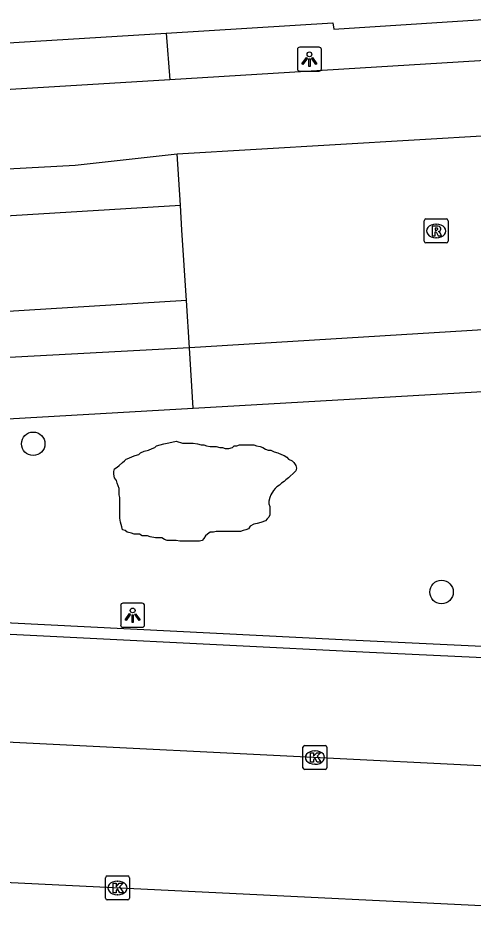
# Model space of a CAD drawing. Extents: x 162990 to 165007, y 383433 to 384336.
# Drawn here: x 164687.64 to 164706.61, y 384033.79 to 384070.93 of the extents above; entities that cross this region are included whole.
import ezdxf

# ---------------------------------------------------------------- set-up
doc = ezdxf.new("R2010")
doc.units = 0
for name, color, linetype in [('IMGEO_Boom', 7, 'Continuous'), ('IMGEO_Groenvoorziening', 7, 'Continuous'), ('IMGEO_Kolk', 7, 'Continuous'), ('IMGEO_Lichtpunt', 7, 'Continuous'), ('IMGEO_Rijbaan_lokaal_gesloten', 7, 'Continuous'), ('IMGEO_Rijbaan_lokaal_open', 7, 'Continuous'), ('IMGEO_Rioolput', 7, 'Continuous'), ('IMGEO_Voetpad_open', 7, 'Continuous')]:
    doc.layers.add(name, color=color, linetype=linetype)

msp = doc.modelspace()

# ---------------------------------------------------------------- linework, layer by layer
at = {"layer": 'IMGEO_Boom'}
for centre in [(164688.28, 384053.2), (164705.292, 384047.029)]:
    msp.add_circle(centre, 0.489, dxfattribs=at)
at = {"layer": 'IMGEO_Groenvoorziening'}
msp.add_lwpolyline([(164697.766, 384049.922), (164697.617, 384049.886), (164697.469, 384049.848), (164697.32, 384049.774), (164697.246, 384049.662), (164697.134, 384049.624), (164697.023, 384049.588), (164696.912, 384049.55), (164696.763, 384049.55), (164696.651, 384049.55), (164696.503, 384049.55), (164696.28, 384049.55), (164696.168, 384049.55), (164696.02, 384049.55), (164695.908, 384049.55), (164695.797, 384049.514), (164695.648, 384049.514), (164695.537, 384049.438), (164695.462, 384049.364), (164695.388, 384049.252), (164695.314, 384049.178), (164695.202, 384049.142), (164695.091, 384049.142), (164694.979, 384049.142), (164694.868, 384049.142), (164694.756, 384049.142), (164694.645, 384049.142), (164694.496, 384049.142), (164694.385, 384049.142), (164694.236, 384049.178), (164694.125, 384049.178), (164693.976, 384049.178), (164693.865, 384049.178), (164693.753, 384049.216), (164693.642, 384049.29), (164693.493, 384049.29), (164693.382, 384049.29), (164693.159, 384049.328), (164693.047, 384049.364), (164692.936, 384049.364), (164692.824, 384049.364), (164692.713, 384049.438), (164692.601, 384049.438), (164692.49, 384049.438), (164692.378, 384049.476), (164692.193, 384049.514), (164692.118, 384049.588), (164692.007, 384049.624), (164691.97, 384049.736), (164691.914, 384049.941), (164691.895, 384050.108), (164691.895, 384050.22), (164691.895, 384050.368), (164691.895, 384050.48), (164691.895, 384050.592), (164691.895, 384050.704), (164691.895, 384050.852), (164691.895, 384050.964), (164691.858, 384051.074), (164691.858, 384051.186), (164691.858, 384051.336), (164691.821, 384051.446), (164691.784, 384051.558), (164691.747, 384051.67), (164691.672, 384051.782), (164691.635, 384051.93), (164691.635, 384052.042), (164691.672, 384052.154), (164691.784, 384052.228), (164691.858, 384052.302), (164692.007, 384052.414), (164692.081, 384052.488), (164692.156, 384052.562), (164692.267, 384052.6), (164692.416, 384052.674), (164692.527, 384052.71), (164692.676, 384052.748), (164692.75, 384052.822), (164692.899, 384052.896), (164693.084, 384052.934), (164693.233, 384053.008), (164693.345, 384053.046), (164693.419, 384053.12), (164693.567, 384053.158), (164693.716, 384053.194), (164693.865, 384053.232), (164694.05, 384053.268), (164694.236, 384053.306), (164694.496, 384053.232), (164694.682, 384053.232), (164694.794, 384053.232), (164694.942, 384053.232), (164695.128, 384053.194), (164695.277, 384053.158), (164695.388, 384053.158), (164695.5, 384053.12), (164695.648, 384053.082), (164695.807, 384053.082), (164695.908, 384053.082), (164696.057, 384053.046), (164696.168, 384053.046), (164696.28, 384053.008), (164696.428, 384053.008), (164696.577, 384053.046), (164696.651, 384053.12), (164696.763, 384053.12), (164696.874, 384053.158), (164697.023, 384053.158), (164697.209, 384053.158), (164697.32, 384053.158), (164697.469, 384053.158), (164697.58, 384053.12), (164697.729, 384053.082), (164697.84, 384053.046), (164697.952, 384052.972), (164698.063, 384052.934), (164698.175, 384052.934), (164698.323, 384052.86), (164698.472, 384052.822), (164698.621, 384052.748), (164698.732, 384052.71), (164698.844, 384052.636), (164698.918, 384052.562), (164699.067, 384052.488), (164699.141, 384052.414), (164699.215, 384052.302), (164699.252, 384052.19), (164699.215, 384052.078), (164699.104, 384051.968), (164698.992, 384051.856), (164698.918, 384051.782), (164698.806, 384051.706), (164698.732, 384051.632), (164698.621, 384051.558), (164698.546, 384051.484), (164698.435, 384051.41), (164698.361, 384051.336), (164698.286, 384051.26), (164698.175, 384051.074), (164698.138, 384050.964), (164698.101, 384050.814), (164698.101, 384050.704), (164698.138, 384050.592), (164698.138, 384050.48), (164698.138, 384050.368), (164698.138, 384050.246), (164698.101, 384050.146), (164698.026, 384050.07), (164697.952, 384049.996), (164697.766, 384049.922)], dxfattribs=at)
at = {"layer": 'IMGEO_Kolk'}
for p, q in [((164699.518, 384039.715), (164699.518, 384040.567)), ((164699.593, 384040.641), (164700.445, 384040.641)), ((164700.519, 384040.567), (164700.519, 384039.715)), ((164700.006, 384040.421), (164700.031, 384040.421)), ((164700.029, 384039.861), (164700.004, 384039.861)), ((164700.445, 384039.641), (164699.593, 384039.641)), ((164691.29, 384034.285), (164691.29, 384035.137)), ((164691.365, 384035.211), (164692.217, 384035.211)), ((164691.778, 384034.991), (164691.803, 384034.991)), ((164692.291, 384035.137), (164692.291, 384034.285)), ((164692.217, 384034.211), (164691.365, 384034.211)), ((164691.801, 384034.431), (164691.776, 384034.431))]:
    msp.add_line(p, q, dxfattribs=at)
for points in [[(164699.518, 384039.715), (164699.518, 384040.567)], [(164699.593, 384040.641), (164700.445, 384040.641)], [(164700.519, 384040.567), (164700.519, 384039.715)], [(164699.839, 384040.341), (164699.962, 384040.341), (164699.962, 384040.19), (164700.092, 384040.341), (164700.256, 384040.341), (164700.11, 384040.19), (164700.263, 384039.941), (164700.111, 384039.941), (164700.026, 384040.105), (164699.962, 384040.038), (164699.962, 384039.941), (164699.839, 384039.941), (164699.839, 384040.341)], [(164700.445, 384039.641), (164699.593, 384039.641)], [(164691.29, 384034.285), (164691.29, 384035.137)], [(164691.365, 384035.211), (164692.217, 384035.211)], [(164691.611, 384034.911), (164691.734, 384034.911), (164691.734, 384034.76), (164691.864, 384034.911), (164692.028, 384034.911), (164691.882, 384034.76), (164692.035, 384034.511), (164691.883, 384034.511), (164691.798, 384034.675), (164691.734, 384034.608), (164691.734, 384034.511), (164691.611, 384034.511), (164691.611, 384034.911)], [(164692.291, 384035.137), (164692.291, 384034.285)], [(164692.217, 384034.211), (164691.365, 384034.211)]]:
    msp.add_lwpolyline(points, dxfattribs=at)
for centre, start, end in [((164699.595, 384040.565), 91.552, 178.448), ((164699.595, 384040.565), 91.552, 178.448), ((164700.443, 384040.565), 1.552, 88.448), ((164700.443, 384040.565), 1.552, 88.448), ((164699.595, 384039.717), 181.552, 268.448), ((164699.595, 384039.717), 181.552, 268.448), ((164700.443, 384039.717), 271.552, 358.448), ((164700.443, 384039.717), 271.552, 358.448), ((164691.367, 384035.135), 91.552, 178.448), ((164691.367, 384035.135), 91.552, 178.448), ((164692.215, 384035.135), 1.552, 88.448), ((164692.215, 384035.135), 1.552, 88.448), ((164691.367, 384034.287), 181.552, 268.448), ((164691.367, 384034.287), 181.552, 268.448), ((164692.215, 384034.287), 271.552, 358.448), ((164692.215, 384034.287), 271.552, 358.448)]:
    msp.add_arc(centre, 0.0765, start, end, dxfattribs=at)
for centre, major_axis, ratio, start_param, end_param in [((164700.005, 384040.141), (-0.387, 0.002), 0.722429, 4.712389, 7.853982), ((164700.03, 384040.141), (-0.39, 0.002), 0.717154, 1.570796, 4.712389), ((164691.777, 384034.711), (-0.387, 0.002), 0.722429, 4.712389, 7.853982), ((164691.802, 384034.711), (-0.39, 0.002), 0.717154, 1.570796, 4.712389)]:
    msp.add_ellipse(centre, major_axis=major_axis, ratio=ratio, start_param=start_param, end_param=end_param, dxfattribs=at)
at = {"layer": 'IMGEO_Lichtpunt'}
for p, q in [((164699.289, 384069.613), (164699.289, 384068.806)), ((164699.289, 384069.613), (164699.289, 384068.806)), ((164700.191, 384069.708), (164699.383, 384069.708)), ((164700.191, 384069.708), (164699.383, 384069.708)), ((164700.285, 384068.806), (164700.285, 384069.613)), ((164700.285, 384068.806), (164700.285, 384069.613)), ((164699.383, 384068.712), (164700.191, 384068.712)), ((164699.383, 384068.712), (164700.191, 384068.712)), ((164691.924, 384046.465), (164691.924, 384045.658)), ((164691.924, 384046.465), (164691.924, 384045.658)), ((164692.826, 384046.56), (164692.018, 384046.56)), ((164692.826, 384046.56), (164692.018, 384046.56)), ((164692.92, 384045.658), (164692.92, 384046.465)), ((164692.92, 384045.658), (164692.92, 384046.465)), ((164692.018, 384045.564), (164692.826, 384045.564)), ((164692.018, 384045.564), (164692.826, 384045.564))]:
    msp.add_line(p, q, dxfattribs=at)
for points in [[(164699.663, 384069.277), (164699.702, 384069.249), (164699.514, 384068.987), (164699.476, 384069.014), (164699.663, 384069.277)], [(164699.765, 384069.229), (164699.812, 384069.229), (164699.812, 384068.907), (164699.765, 384068.907), (164699.765, 384069.229)], [(164699.875, 384069.249), (164699.913, 384069.276), (164700.1, 384069.014), (164700.061, 384068.986), (164699.875, 384069.249)], [(164692.298, 384046.129), (164692.337, 384046.101), (164692.149, 384045.839), (164692.111, 384045.866), (164692.298, 384046.129)], [(164692.4, 384046.081), (164692.447, 384046.081), (164692.447, 384045.759), (164692.4, 384045.759), (164692.4, 384046.081)], [(164692.51, 384046.101), (164692.548, 384046.128), (164692.735, 384045.866), (164692.696, 384045.838), (164692.51, 384046.101)]]:
    msp.add_lwpolyline(points, dxfattribs=at)
for centre in [(164699.788, 384069.411), (164692.423, 384046.263)]:
    msp.add_circle(centre, 0.0994, dxfattribs=at)
for centre, start, end in [((164699.383, 384069.613), 90, 180), ((164699.383, 384069.613), 90, 180), ((164700.191, 384069.613), 0, 90), ((164700.191, 384069.613), 0, 90), ((164699.383, 384068.806), 180, 270), ((164699.383, 384068.806), 180, 270), ((164700.191, 384068.806), 270, 0), ((164700.191, 384068.806), 270, 360), ((164692.018, 384046.465), 90, 180), ((164692.018, 384046.465), 90, 180), ((164692.826, 384046.465), 0, 90), ((164692.826, 384046.465), 0, 90), ((164692.018, 384045.658), 180, 270), ((164692.018, 384045.658), 180, 270), ((164692.826, 384045.658), 270, 0), ((164692.826, 384045.658), 270, 360)]:
    msp.add_arc(centre, 0.0946, start, end, dxfattribs=at)
at = {"layer": 'IMGEO_Rijbaan_lokaal_gesloten'}
for points in [[(164475.262, 384051.966), (164481.169, 384052.344), (164487.308, 384052.71), (164500.012, 384053.472), (164636.553, 384061.483), (164655.82, 384062.938), (164690.033, 384064.795), (164694.274, 384065.267)], [(164433.007, 384050.304), (164435.744, 384049.633), (164439.168, 384048.925), (164444.386, 384048.405), (164449.061, 384048.287), (164454.54, 384048.571), (164467.904, 384049.326), (164694.411, 384063.128)], [(164694.664, 384059.164), (164610.336, 384053.978), (164518.813, 384048.5), (164493.123, 384046.989), (164459.498, 384045.005), (164450.148, 384044.438), (164443.158, 384044.627), (164439.286, 384044.958), (164436.405, 384045.336), (164432.284, 384046.33)], [(164694.79, 384057.19), (164686.232, 384056.737), (164684.52, 384056.638), (164679.693, 384056.298)]]:
    msp.add_lwpolyline(points, dxfattribs=at)
at = {"layer": 'IMGEO_Rijbaan_lokaal_open'}
for points in [[(164694.274, 384065.267), (164707.439, 384066.04)], [(164694.411, 384063.128), (164694.274, 384065.267)], [(164694.664, 384059.164), (164694.477, 384062.092), (164694.411, 384063.128)], [(164694.79, 384057.19), (164694.664, 384059.164)], [(164707.928, 384057.997), (164694.79, 384057.19)], [(164727.217, 384038.781), (164679.913, 384041.145), (164679.93, 384041.409)], [(164672.859, 384035.642), (164729.688, 384032.875), (164729.577, 384030.006)]]:
    msp.add_lwpolyline(points, dxfattribs=at)
at = {"layer": 'IMGEO_Rioolput'}
for p, q in [((164704.567, 384061.632), (164704.567, 384062.484)), ((164704.642, 384062.558), (164705.494, 384062.558)), ((164705.568, 384062.484), (164705.568, 384061.632)), ((164705.055, 384062.338), (164705.08, 384062.338)), ((164705.078, 384061.778), (164705.053, 384061.778)), ((164705.494, 384061.558), (164704.642, 384061.558))]:
    msp.add_line(p, q, dxfattribs=at)
for points in [[(164704.567, 384061.632), (164704.567, 384062.484)], [(164704.642, 384062.558), (164705.494, 384062.558)], [(164705.568, 384062.484), (164705.568, 384061.632)], [(164705.156, 384062.256), (164704.904, 384062.258), (164704.904, 384061.858)], [(164704.904, 384061.858), (164705.028, 384061.858), (164705.028, 384062.02), (164705.039, 384062.02)], [(164705.082, 384062.177), (164705.028, 384062.177), (164705.028, 384062.096)], [(164705.028, 384062.096), (164705.08, 384062.096)], [(164705.086, 384061.991), (164705.157, 384061.858), (164705.297, 384061.858), (164705.232, 384061.984)], [(164705.494, 384061.558), (164704.642, 384061.558)]]:
    msp.add_lwpolyline(points, dxfattribs=at)
for centre, radius, start, end in [((164704.644, 384062.482), 0.0765, 91.552, 178.448), ((164704.644, 384062.482), 0.0765, 91.552, 178.448), ((164705.492, 384062.482), 0.0765, 1.552, 88.448), ((164705.492, 384062.482), 0.0765, 1.552, 88.448), ((164705.038, 384061.967), 0.0533, 26.0293, 88.6989), ((164705.064, 384062.285), 0.19, 274.7715, 282.9687), ((164705.088, 384062.081), 0.0964, 77.0061, 93.1865), ((164705.102, 384062.138), 0.0378, 276.6634, 79.6772), ((164705.155, 384062.146), 0.109, 350.3612, 89.416), ((164705.153, 384062.146), 0.112, 277.5842, 350.9817), ((164705.137, 384061.931), 0.108, 29.5134, 73.7905), ((164704.644, 384061.634), 0.0765, 181.552, 268.448), ((164704.644, 384061.634), 0.0765, 181.552, 268.448), ((164705.492, 384061.634), 0.0765, 271.552, 358.448), ((164705.492, 384061.634), 0.0765, 271.552, 358.448)]:
    msp.add_arc(centre, radius, start, end, dxfattribs=at)
for centre, major_axis, ratio, start_param, end_param in [((164705.054, 384062.058), (-0.387, 0.002), 0.722429, 4.712389, 7.853982), ((164705.079, 384062.058), (-0.39, 0.002), 0.717154, 1.570796, 4.712389)]:
    msp.add_ellipse(centre, major_axis=major_axis, ratio=ratio, start_param=start_param, end_param=end_param, dxfattribs=at)
at = {"layer": 'IMGEO_Voetpad_open'}
for points in [[(164693.816, 384070.294), (164700.768, 384070.722), (164700.808, 384070.462), (164708.107, 384070.929)], [(164683.601, 384069.668), (164693.816, 384070.294)], [(164693.816, 384070.294), (164693.97, 384068.355)], [(164708.246, 384069.22), (164693.97, 384068.355)], [(164693.97, 384068.355), (164683.65, 384067.729)], [(164694.95, 384054.684), (164694.79, 384057.19)], [(164678.265, 384046.198), (164701.149, 384045.049), (164727.663, 384043.793), (164728.235, 384056.593)], [(164694.95, 384054.684), (164728.235, 384056.593)], [(164678.513, 384053.709), (164682.137, 384053.949), (164694.95, 384054.684)], [(164679.987, 384042.586), (164680.136, 384045.649), (164683.99, 384045.443), (164702.285, 384044.527), (164727.468, 384043.34), (164727.217, 384038.781)]]:
    msp.add_lwpolyline(points, dxfattribs=at)

doc.saveas('drawing.dxf')
